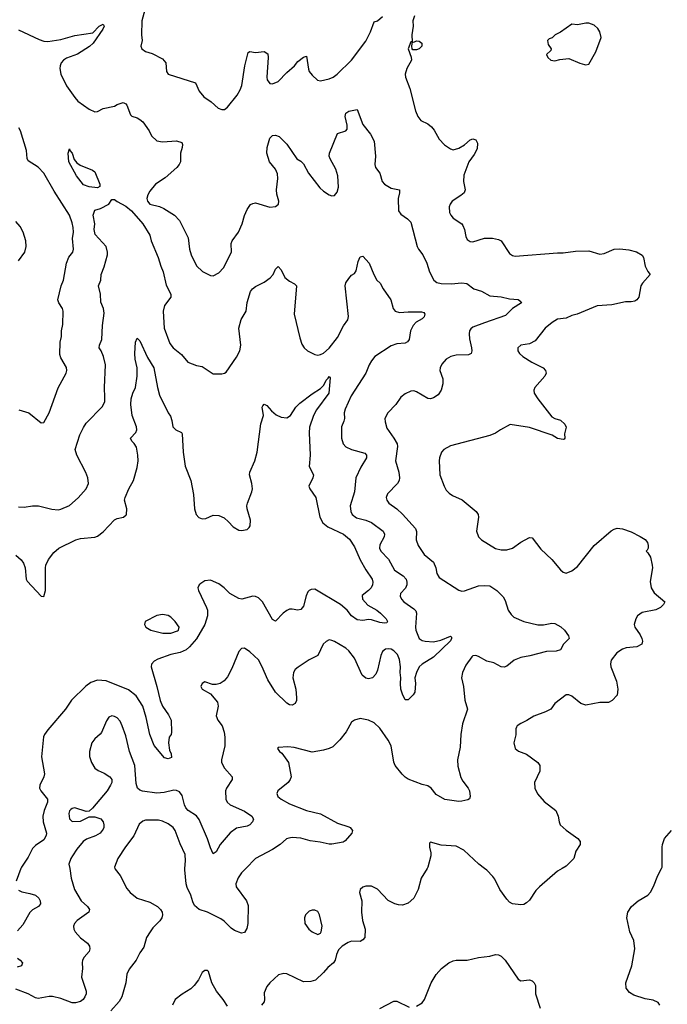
# Model space of a CAD drawing. Header units: inches. Extents: x 2134017 to 2292458, y 756222 to 916513.
# Tile 262 of 387: x 2212918 to 2217507, y 879037 to 886017. Entities that reach past the tile are written whole.
import ezdxf

# ---------------------------------------------------------------- set-up
doc = ezdxf.new("R2010")
doc.units = ezdxf.units.IN
doc.header["$MEASUREMENT"] = 0
doc.layers.add('C2817', color=7, linetype='Continuous')
doc.layers.add('C2818', color=7, linetype='Continuous')

msp = doc.modelspace()

# ---------------------------------------------------------------- linework, layer by layer
at = {"layer": 'C2817', "color": 5}
for points, elevation in [([(2213272.3, 880000), (2213284, 879930), (2213307.2, 879850), (2213352.7, 879770), (2213398.4, 879730), (2213412.4, 879710), (2213408, 879690), (2213325.3, 879630), (2213307.2, 879610), (2213299.5, 879590), (2213301.1, 879570), (2213310.3, 879550), (2213347.9, 879507.9), (2213397.6, 879470), (2213411.7, 879450), (2213416, 879430), (2213410.3, 879410), (2213374.6, 879370), (2213363.1, 879350), (2213360.3, 879330), (2213363.7, 879290), (2213356, 879230), (2213388.7, 879130), (2213388.7, 879110), (2213380.3, 879090), (2213369, 879071), (2213350, 879056.9), (2213313.5, 879046.5), (2213290, 879047.3), (2213210, 879077.2), (2213150, 879092.1), (2213127.2, 879092.8), (2213050, 879077.3), (2213030, 879081.7), (2212978.4, 879110), (2212890, 879145.1)], 340), ([(2212926.6, 880000), (2212894, 879910)], 320), ([(2213592.5, 880000), (2213593.7, 879993.7), (2213630, 879950.7), (2213678.5, 879858.6), (2213700.5, 879830), (2213750.5, 879790), (2213839.8, 879759.8), (2213894, 879730), (2213915.5, 879710), (2213927.3, 879690), (2213930.4, 879670), (2213925.5, 879650), (2213911.5, 879628.5), (2213862.3, 879577.7), (2213842, 879550), (2213817.3, 879510), (2213798, 879442), (2213770, 879402), (2213743, 879350), (2213693.5, 879286.5), (2213677, 879250), (2213670.3, 879190), (2213642, 879090), (2213623.2, 879056.8), (2213564.9, 878990)], 360), ([(2214519.7, 880000), (2214490, 879969.6), (2214466.6, 879933.4), (2214448.9, 879890), (2214451.8, 879870), (2214524.4, 879770), (2214536.4, 879736.4), (2214534.9, 879610), (2214526.5, 879573.5), (2214510, 879545.2), (2214490, 879540.7), (2214439.8, 879559.8), (2214415.6, 879575.6), (2214366.1, 879626.1), (2214342.5, 879642.5), (2214250, 879689.8), (2214189.8, 879709.8), (2214158, 879738), (2214144.2, 879764.2), (2214130.8, 879810), (2214104.9, 879864.9), (2214098.4, 879890), (2214088.7, 879990), (2214089.3, 880000)], 360), ([(2215804.7, 880000), (2215762.8, 879930), (2215740.7, 879850), (2215710, 879788.7), (2215670, 879753.2), (2215630, 879739.5), (2215601.2, 879741.2), (2215575.3, 879750), (2215530, 879773.2), (2215454.2, 879854.1), (2215410, 879874.5), (2215370, 879874.5), (2215350, 879866), (2215330.8, 879850), (2215324.9, 879830), (2215342, 879770), (2215339.3, 879690), (2215348.4, 879630), (2215365.5, 879570), (2215364.9, 879510), (2215350, 879492.7), (2215330, 879482), (2215270, 879483.7), (2215245.1, 879474.9), (2215202.8, 879450), (2215176.3, 879423.7), (2215162.8, 879390), (2215154, 879350), (2215141, 879330), (2215101.3, 879298.7), (2215070, 879261.2), (2215013.2, 879206.8), (2214982, 879198), (2214930, 879197.2), (2214810, 879252.3), (2214790, 879256), (2214753.2, 879246.8), (2214690.8, 879190), (2214670, 879164), (2214650, 879118), (2214653.7, 879070), (2214650, 879055.3), (2214632.2, 879030)], 380), ([(2216763.2, 880000), (2216730, 879980.7), (2216600.5, 879870), (2216575.6, 879844.4), (2216530, 879776), (2216510, 879756), (2216490, 879743.7), (2216470, 879740.9), (2216410, 879749.6), (2216390, 879760.7), (2216370, 879781.6), (2216321, 879850), (2216284.2, 879924.2), (2216270, 879943.7), (2216228.2, 879988.2), (2216212.6, 880000)], 380), ([(2217454, 879030), (2217442, 879050), (2217407.2, 879067.2), (2217350, 879076.3), (2217270, 879101.3), (2217240.3, 879120.3), (2217215.6, 879150), (2217213, 879190), (2217256.8, 879310), (2217276.8, 879430), (2217271.1, 879490), (2217241.3, 879550), (2217220.7, 879650), (2217226.6, 879690), (2217252.3, 879730), (2217300.9, 879770), (2217368.7, 879811.3), (2217387.6, 879832.4), (2217410, 879873), (2217440.3, 879950), (2217465.7, 880000)], 380), ([(2212910, 879846.9), (2212933.1, 879833.1), (2212990, 879822.7), (2213029.4, 879809.4), (2213054.3, 879790), (2213063.6, 879770), (2213064.6, 879750), (2213052.2, 879730), (2213010, 879706.6), (2212990, 879687.1), (2212940, 879600), (2212903.5, 879556.4)], 320), ([(2215730, 879023.7), (2215770, 879048.2), (2215787.3, 879070), (2215833, 879190), (2215870, 879248), (2215907.3, 879290), (2215959.3, 879330), (2215990, 879344.9), (2216010, 879348.7), (2216090, 879348.9), (2216170, 879367.4), (2216250, 879378.7), (2216290, 879390.3), (2216310, 879388.5), (2216330, 879378.4), (2216359.3, 879350), (2216450, 879214), (2216470, 879202), (2216530, 879210.6), (2216550, 879204), (2216564, 879190), (2216573, 879170), (2216572.2, 879110), (2216605.5, 879010)], 380), ([(2212902.7, 879362.7), (2212922.6, 879350), (2212937.6, 879330), (2212936.5, 879323.5), (2212930.6, 879310), (2212900, 879300)], 320), ([(2214390, 879023.7), (2214360.7, 879070), (2214313.6, 879130), (2214279.5, 879190), (2214255.3, 879270), (2214250, 879275.3), (2214230, 879275.3), (2214210, 879262), (2214184, 879210), (2214154, 879170), (2214130, 879147.3), (2214070.4, 879109.6), (2214018.8, 879070), (2214000.7, 879030)], 380), ([(2215470, 879006.7), (2215570, 879058.8), (2215590, 879058.8), (2215677.6, 879017.6)], 380)]:
    msp.add_lwpolyline(points, dxfattribs=dict(at, elevation=elevation))
at = {"layer": 'C2817', "color": 5, "elevation": 380}
msp.add_lwpolyline([(2215010, 879705.2), (2214990, 879705.2), (2214970, 879696), (2214944, 879670), (2214936.3, 879650), (2214939.1, 879610), (2214967.3, 879570), (2214990, 879550.8), (2215030, 879531.3), (2215050, 879542), (2215055.3, 879550), (2215061.2, 879590), (2215042.7, 879670), (2215030, 879694)], close=True, dxfattribs=at)
at = {"layer": 'C2818', "color": 5}
for points, elevation in [([(2213816.2, 886130), (2213784.1, 886010), (2213782, 885910), (2213786.8, 885870), (2213777.3, 885830), (2213784, 885810), (2213810, 885790.5), (2213857.5, 885777.5), (2213930, 885740.5), (2213954.4, 885710), (2213959.1, 885650), (2213971, 885630), (2214164.7, 885570), (2214190.8, 885510), (2214224, 885470), (2214274.2, 885434.2), (2214324.7, 885390), (2214350, 885381), (2214370, 885381), (2214390, 885396), (2214458.2, 885481.8), (2214480, 885520), (2214491.6, 885550), (2214512.4, 885690), (2214536, 885784), (2214550, 885790.7), (2214590, 885784.9), (2214650, 885790.3), (2214675.3, 885775.3), (2214678.7, 885750), (2214668.9, 885610), (2214672, 885590), (2214690, 885565.7), (2214710, 885561.5), (2214750, 885578.3), (2214810, 885643.1), (2214865.6, 885690), (2214890, 885719.5), (2214930, 885750.8), (2214950, 885758), (2214965.4, 885665.4), (2214970.4, 885650), (2214990, 885623), (2215029, 885589), (2215050, 885583.1), (2215110, 885596.5), (2215138.7, 885610), (2215166.6, 885630), (2215270, 885730.4), (2215370, 885864.4), (2215404, 885930), (2215430, 886001), (2215454, 886010), (2215490, 886038.8)], 380), ([(2215716.2, 886043.8), (2215704.6, 886010), (2215706.5, 885970), (2215696, 885910), (2215699.8, 885860.2), (2215690, 885859), (2215672, 885810), (2215692.3, 885752.3), (2215693.4, 885730), (2215660.9, 885670), (2215648.7, 885630), (2215651.8, 885610), (2215683.1, 885530), (2215723.7, 885370), (2215738.4, 885330), (2215761.1, 885301.1), (2215810, 885277.6), (2215837.1, 885257.1), (2215854.7, 885234.7), (2215890.4, 885170), (2215929.2, 885129.2), (2215970, 885100.4), (2215990, 885095.3), (2216030, 885107.3), (2216069.7, 885130), (2216110, 885165.8), (2216130, 885171.7), (2216150, 885166), (2216162.2, 885142.2), (2216159.3, 885100.7), (2216137.9, 885062.1), (2216100.3, 885010), (2216066.3, 884913.7), (2216062.6, 884870), (2216074, 884810), (2216068.2, 884790), (2216044.9, 884770), (2215982, 884730), (2215968.2, 884710), (2215962.4, 884690), (2215963.8, 884650), (2215973.4, 884630), (2215990.8, 884610), (2216050.4, 884570.4), (2216058, 884558), (2216070.5, 884530), (2216078.8, 884478.8), (2216090, 884458.8), (2216110, 884445.5), (2216130, 884443.1), (2216212.1, 884467.9), (2216267.8, 884467.8), (2216310, 884459.5), (2216330, 884448.2), (2216390, 884359.5), (2216410, 884344.2), (2216430, 884340.2), (2216730, 884364.7), (2216770, 884363.9), (2216855.9, 884375.9), (2216950, 884377.6), (2217030, 884355.2), (2217059.5, 884360.5), (2217130.4, 884390.4), (2217170, 884393.4), (2217235.5, 884384.5), (2217290, 884370.4), (2217328.6, 884348.6), (2217339.3, 884330), (2217350.6, 884270), (2217370, 884231), (2217386.8, 884210), (2217330.4, 884150), (2217318.7, 884130), (2217304.6, 884050), (2217290.2, 884029.8), (2217277.6, 884022.4), (2217250, 884015.6), (2217210, 884016.4), (2217114.3, 883994.3), (2217010, 883988.6), (2216868.4, 883930), (2216830, 883920.2), (2216790, 883899.9), (2216730, 883893.4), (2216691.4, 883870), (2216640.7, 883830), (2216570, 883740.7), (2216530, 883718), (2216470, 883709), (2216446.8, 883690), (2216447.3, 883670), (2216460.7, 883650), (2216484, 883630), (2216547.3, 883590), (2216626.8, 883550), (2216644.9, 883530), (2216648, 883510), (2216639.3, 883490), (2216568.5, 883410), (2216561.1, 883390), (2216563.1, 883370), (2216588.9, 883330), (2216690, 883202), (2216710, 883190.6), (2216750, 883178.8), (2216780.7, 883150), (2216790.7, 883129.3), (2216779.8, 883080.2), (2216781, 883050), (2216775.9, 883044.1), (2216770, 883041.2), (2216730, 883047), (2216692.1, 883072.1), (2216530, 883124.7), (2216393.7, 883146.3), (2216324.7, 883110), (2216290, 883086), (2216250.4, 883069.6), (2215970, 882996), (2215924, 882970), (2215907.3, 882950), (2215893.4, 882910), (2215890.7, 882890), (2215896, 882790), (2215926, 882710), (2215941.1, 882681.1), (2215960.9, 882660.9), (2215984.2, 882644.2), (2216053, 882613), (2216153, 882530), (2216166, 882510), (2216168.5, 882490), (2216155.5, 882390), (2216170.4, 882350.4), (2216191, 882330), (2216290, 882268.5), (2216330, 882259.5), (2216370, 882258), (2216410, 882270.3), (2216470, 882311.8), (2216530, 882344.9), (2216550, 882343), (2216610, 882263), (2216688.5, 882190), (2216750, 882117.1), (2216770, 882099.3), (2216790, 882092.2), (2216830, 882109.1), (2216870, 882140.8), (2216989.9, 882290.1), (2217110, 882392.4), (2217130, 882404.7), (2217151.3, 882411.3), (2217190, 882407.7), (2217250, 882385.2), (2217313.9, 882353.9), (2217351, 882331), (2217367.9, 882310), (2217372.2, 882290), (2217370.4, 882269.6), (2217364.9, 882255.1), (2217358, 882250), (2217370, 882238), (2217386.9, 882206.9), (2217400.4, 882150), (2217401.6, 882130), (2217385.8, 882034.1), (2217392.4, 881990), (2217414.4, 881954.4), (2217490.6, 881890), (2217480.7, 881870), (2217459.1, 881850), (2217425.9, 881834.1), (2217330, 881814), (2217294.9, 881790), (2217283.8, 881770), (2217273, 881730), (2217278, 881710), (2217315.3, 881655.2), (2217326, 881630), (2217330.6, 881610), (2217326.8, 881590), (2217290.3, 881569.8), (2217216.5, 881563.5), (2217190, 881555.1), (2217150, 881527.3), (2217110, 881477.2), (2217104.4, 881450), (2217106.4, 881430), (2217146.8, 881326.8), (2217157.1, 881270), (2217152.4, 881227.6), (2217117.3, 881190), (2217090, 881175.6), (2217030, 881175.8), (2216930, 881156.9), (2216894.5, 881170), (2216830, 881220.5), (2216810, 881229.6), (2216790, 881231.5), (2216710.3, 881169.7), (2216681.6, 881130), (2216643, 881110), (2216560.6, 881079.4), (2216511.9, 881048.1), (2216470, 881028), (2216443.8, 881010), (2216439.2, 881000.8), (2216434.4, 880990), (2216434, 880946), (2216420.5, 880890), (2216428.2, 880850), (2216451.8, 880831.8), (2216510, 880810.3), (2216590, 880750.4), (2216603.8, 880730), (2216603.8, 880690), (2216567.2, 880610), (2216568.7, 880570), (2216587.9, 880527.9), (2216634.7, 880474.7), (2216718, 880410), (2216734.9, 880370), (2216740.5, 880330), (2216748.4, 880308.4), (2216790.4, 880270.4), (2216872.3, 880212.3), (2216890.8, 880190), (2216890.6, 880170), (2216858, 880122), (2216844.4, 880070), (2216790, 880015.6), (2216763.2, 880000)], 380), ([(2212910, 885945.7), (2213055.6, 885875.6), (2213090, 885864.9), (2213118, 885862), (2213210, 885876.9), (2213310, 885906), (2213436.5, 885923.5), (2213480.9, 885970), (2213510, 885986), (2213515.8, 885970), (2213507.7, 885950), (2213437.8, 885850), (2213413.2, 885826.8), (2213328.5, 885771.5), (2213250, 885743.2), (2213227.6, 885730), (2213211.8, 885710), (2213204.4, 885690), (2213202, 885670), (2213210.2, 885630), (2213250, 885547), (2213310, 885464.2), (2213330, 885440.3), (2213410, 885382.4), (2213450, 885364), (2213470, 885365.5), (2213510, 885386.7), (2213590, 885403), (2213610, 885416.3), (2213650.5, 885430.5), (2213670, 885421), (2213677.3, 885410), (2213703.4, 885343.4), (2213713.4, 885333.4), (2213750, 885322), (2213770, 885310.5), (2213790, 885293), (2213836.4, 885230), (2213852.5, 885192.5), (2213890, 885158.8), (2213930.4, 885150.4), (2214030, 885158), (2214066, 885146), (2214071.8, 885131.8), (2214070.3, 885110.3), (2214057.6, 885070), (2214057.4, 885010), (2214048.5, 884990), (2214032.2, 884970), (2213950, 884896.9), (2213881.3, 884850), (2213839.7, 884800.3), (2213825.4, 884774.6), (2213819, 884750), (2213823.2, 884730), (2213841.3, 884710), (2213910, 884692.4), (2213938.5, 884678.5), (2214015.3, 884630), (2214050, 884592.2), (2214112.2, 884470), (2214120.9, 884390), (2214133.1, 884350), (2214171.5, 884271.5), (2214212.8, 884232.8), (2214270, 884203.1), (2214290, 884201.6), (2214330, 884223), (2214362.9, 884257.1), (2214419.1, 884370), (2214417.7, 884430), (2214423, 884450), (2214467.8, 884510), (2214495.6, 884570), (2214511.6, 884628.4), (2214530, 884671.3), (2214553.8, 884706.2), (2214570, 884714.9), (2214590, 884718.4), (2214690, 884686.7), (2214730, 884693), (2214751, 884709), (2214754, 884730), (2214740.9, 884780.9), (2214738.4, 884810), (2214747.8, 884890), (2214744.1, 884924.1), (2214730, 884957), (2214687.6, 885010), (2214669.6, 885070), (2214672.3, 885110), (2214690, 885176), (2214710, 885196), (2214730, 885198.8), (2214756, 885190), (2214810, 885134.8), (2214882.8, 885030), (2214910, 885014), (2214930, 884994.8), (2214965.5, 884930), (2215044.4, 884824.4), (2215070, 884800.4), (2215110, 884774.4), (2215130, 884768), (2215150, 884770.6), (2215166.7, 884793.3), (2215176.4, 884830), (2215172.9, 884910), (2215158.2, 884958.2), (2215117.4, 885030), (2215111.3, 885050), (2215113.3, 885070), (2215169.7, 885210.3), (2215230, 885228.5), (2215238.6, 885241.4), (2215238.9, 885270), (2215224.7, 885330), (2215230, 885354.8), (2215250, 885367.7), (2215310, 885381), (2215350, 885274.8), (2215404.9, 885204.9), (2215430, 885156), (2215440.3, 885050), (2215433.8, 884990), (2215439.7, 884970), (2215470.4, 884930), (2215486.7, 884870), (2215503.6, 884850), (2215550, 884823.6), (2215610.4, 884810.4), (2215610.5, 884790.5), (2215600.3, 884750), (2215602.3, 884662.3), (2215618.3, 884638.3), (2215665.1, 884605.1), (2215690, 884581), (2215733.8, 884410), (2215743.6, 884390), (2215775.6, 884350), (2215802, 884290), (2215821.1, 884230), (2215852, 884170), (2215873.1, 884153.1), (2215905.8, 884145.8), (2215975.8, 884144.2), (2216050.3, 884150.3), (2216086.7, 884146.7), (2216136, 884110), (2216190, 884092.4), (2216250, 884060.3), (2216330, 884053.1), (2216390, 884037.1), (2216450, 884033), (2216470, 884018), (2216474.8, 884010), (2216410.3, 883969.7), (2216360.8, 883919.2), (2216211.7, 883868.3), (2216130, 883836.2), (2216114.9, 883825.1), (2216104.9, 883810), (2216102.6, 883790), (2216105.4, 883754.6), (2216119.7, 883690), (2216121.5, 883670), (2216116.4, 883650), (2216099.1, 883640.9), (2216010, 883638.4), (2215974, 883630), (2215940.4, 883610), (2215910, 883574), (2215898, 883550), (2215896, 883530), (2215916, 883470), (2215916.3, 883436.3), (2215905.8, 883390), (2215882.6, 883357.4), (2215850, 883336.3), (2215830, 883329.7), (2215810, 883332.6), (2215730, 883377.7), (2215710, 883384.7), (2215690, 883384.2), (2215650, 883363.6), (2215619.9, 883340.1), (2215583.1, 883290), (2215527.2, 883230), (2215506.4, 883190), (2215506.9, 883166.9), (2215520.3, 883120.2), (2215570.3, 883050), (2215591.8, 883010), (2215594.6, 882990), (2215580.3, 882890), (2215603.7, 882810), (2215608.4, 882770), (2215606, 882750), (2215595.5, 882730), (2215524.1, 882655.9), (2215514, 882630), (2215519.5, 882610), (2215532.7, 882590), (2215590, 882548.5), (2215630, 882512.2), (2215723.6, 882410), (2215729.2, 882389.2), (2215727.9, 882330), (2215741.5, 882290), (2215785, 882225), (2215850.3, 882170), (2215866.7, 882130), (2215873, 882090), (2215890, 882063), (2216030, 881972.7), (2216050, 881966.7), (2216070, 881968.8), (2216170, 882002.7), (2216210, 882006), (2216250, 882002.4), (2216299.1, 881970), (2216344.4, 881924.4), (2216358.6, 881898.6), (2216379.6, 881830), (2216399.6, 881799.6), (2216420.4, 881780.4), (2216490, 881750.3), (2216590, 881727.4), (2216630, 881727.6), (2216690, 881738.3), (2216710, 881735.8), (2216752.9, 881712.8), (2216779.1, 881690), (2216808, 881650), (2216812.7, 881630), (2216771, 881590), (2216750.4, 881549.6), (2216718.7, 881541.3), (2216650, 881536.9), (2216533.3, 881506.7), (2216470, 881496.3), (2216422.5, 881477.5), (2216370, 881434), (2216350, 881426), (2216330, 881428.7), (2216277.5, 881457.5), (2216228.9, 881468.9), (2216170, 881503), (2216150, 881509.6), (2216130, 881507.3), (2216121.1, 881498.9), (2216079.9, 881440.1), (2216054.9, 881390), (2216048.7, 881350), (2216062, 881290), (2216073.4, 881193.4), (2216090.3, 881130), (2216056, 881024), (2216044.6, 880950), (2216039.3, 880860.7), (2216019.5, 880770), (2216023.8, 880723.8), (2216044.6, 880644.6), (2216058.3, 880618.3), (2216096.3, 880570), (2216104.9, 880550), (2216110.7, 880509.3), (2216105.5, 880494.5), (2216093.1, 880486.9), (2216050, 880475.7), (2216030, 880475.4), (2215930, 880488.5), (2215870, 880524.2), (2215833.3, 880570), (2215810, 880586), (2215770, 880594.7), (2215670, 880633.7), (2215650, 880646.9), (2215627.6, 880667.6), (2215578, 880730), (2215570, 880754), (2215549.8, 880869.8), (2215529.8, 880909.8), (2215470, 880994), (2215430, 881032.3), (2215390, 881052), (2215330, 881062), (2215291.3, 881050), (2215270, 881036), (2215231.2, 880968.8), (2215187.7, 880912.3), (2215137.1, 880862.9), (2215110.9, 880849.1), (2215070, 880837.4), (2214990, 880825.3), (2214862, 880858), (2214817.3, 880862.7), (2214750, 880858), (2214744.7, 880850), (2214758, 880830), (2214776.7, 880816.7), (2214822.4, 880750), (2214841.3, 880650), (2214834.4, 880630), (2214820.4, 880610), (2214748, 880550), (2214740.5, 880530), (2214747.7, 880510), (2214770.5, 880490), (2214830, 880457.7), (2214950.6, 880410), (2215050, 880387.9), (2215170, 880320.3), (2215250, 880295.8), (2215260.7, 880290), (2215275.5, 880270), (2215270.6, 880250), (2215225.5, 880194.5), (2215210, 880186.6), (2215130, 880172.8), (2215110, 880172.4), (2215047, 880187), (2214975.7, 880195.7), (2214910, 880215.6), (2214850, 880219.8), (2214824.3, 880215.7), (2214808, 880210), (2214763, 880170), (2214710, 880135.1), (2214588.2, 880070), (2214519.7, 880000)], 360), ([(2212912.2, 883252.2), (2212982.8, 883230), (2213070, 883158.8), (2213090, 883161), (2213126, 883230), (2213190, 883407.3), (2213246.3, 883510), (2213251.2, 883530), (2213250.8, 883550.8), (2213210, 883619.3), (2213202.8, 883642.8), (2213205.1, 883730), (2213214.5, 883770), (2213215.1, 883810), (2213223.6, 883856.4), (2213225.4, 883950), (2213221.7, 883970), (2213195.8, 884010), (2213188.6, 884030), (2213211.8, 884130), (2213227.6, 884170), (2213249.9, 884290.1), (2213267.5, 884332.5), (2213293.7, 884370), (2213299.1, 884390), (2213293.1, 884466.9), (2213299.6, 884510), (2213297.1, 884542.9), (2213290, 884577.2), (2213270, 884632), (2213161.8, 884801.8), (2213090, 884929.4), (2213050, 884972), (2212977.5, 885017.5), (2212971.8, 885031.8), (2212966, 885090), (2212923, 885230), (2212910.9, 885250.9)], 360), ([(2212910, 882563.6), (2212950, 882560.2), (2213010, 882570.4), (2213050.3, 882570.3), (2213146.1, 882546.1), (2213190, 882542.3), (2213210, 882546.3), (2213270, 882573.4), (2213331.8, 882628.2), (2213389.7, 882690), (2213405.1, 882730), (2213400.5, 882770), (2213386.7, 882806.7), (2213322.9, 882930), (2213312.3, 882970), (2213345.3, 883074.7), (2213370, 883126.8), (2213390, 883157.3), (2213506, 883274), (2213520.3, 883310), (2213522.6, 883337.4), (2213519.3, 883410), (2213527.3, 883570), (2213512.8, 883630), (2213495.1, 883670), (2213480.5, 883690), (2213483.1, 883710), (2213500.6, 883750), (2213504.5, 883850), (2213516, 883936), (2213511.6, 883970), (2213493.8, 884013.8), (2213490.8, 884070), (2213475.4, 884130), (2213492.8, 884170), (2213495.1, 884210), (2213515.8, 884264.2), (2213539.8, 884350), (2213541.1, 884370), (2213531.8, 884410), (2213454, 884494), (2213446.9, 884530), (2213449.8, 884570), (2213439.1, 884630), (2213450, 884666.8), (2213490, 884678.8), (2213548.7, 884710), (2213570, 884742), (2213590, 884742.8), (2213608.2, 884728.2), (2213670, 884695.8), (2213710, 884662.6), (2213790, 884568.7), (2213840.9, 884490), (2213850.2, 884450), (2213900.2, 884330), (2213918, 884270), (2213935.4, 884230), (2213955.5, 884135.5), (2213990.2, 884070), (2213990, 884049.4), (2213943.2, 883990), (2213934.2, 883950), (2213942.4, 883830), (2213981.8, 883721.8), (2214006.7, 883690), (2214064.2, 883644.2), (2214108.8, 883588.8), (2214170, 883566), (2214210, 883558.4), (2214290, 883505.3), (2214350, 883505.7), (2214370, 883510.4), (2214381.5, 883518.5), (2214454.8, 883625.2), (2214477.3, 883670), (2214485, 883710), (2214469.9, 883830.1), (2214487.6, 883892.4), (2214522, 883950), (2214528.9, 884011.1), (2214554, 884090), (2214568, 884110), (2214590, 884126.3), (2214650, 884157.1), (2214692.1, 884187.9), (2214713.3, 884210), (2214730, 884247.3), (2214750, 884268), (2214770, 884243), (2214796.5, 884190), (2214830, 884164.2), (2214864.8, 884144.8), (2214879.3, 884130), (2214863.5, 883930), (2214902.2, 883762.2), (2214916.9, 883716.9), (2214933, 883690), (2214957.3, 883670), (2215010, 883642.6), (2215030, 883638.9), (2215050, 883642.7), (2215070, 883652.7), (2215110, 883688), (2215170, 883763.6), (2215213.4, 883846.6), (2215243, 883890), (2215248.2, 883911.8), (2215223.5, 884130), (2215230, 884152.2), (2215250, 884182), (2215270, 884204.9), (2215290, 884218.4), (2215303.5, 884236.5), (2215317.6, 884302.4), (2215330, 884334.8), (2215350, 884341), (2215393.7, 884290), (2215427.4, 884210), (2215450, 884170.7), (2215472.7, 884150), (2215494, 884110), (2215548.9, 884030), (2215563.6, 883970), (2215578.4, 883950), (2215610, 883942.3), (2215670, 883946.5), (2215764.8, 883944.8), (2215781.4, 883941.4), (2215788.4, 883930), (2215783.1, 883910), (2215770, 883895.8), (2215727.8, 883872.2), (2215706.7, 883850), (2215688, 883810), (2215676.9, 883750), (2215666, 883734), (2215650, 883723), (2215590, 883719.8), (2215550, 883705.4), (2215435.8, 883630), (2215410, 883598.4), (2215393.4, 883570), (2215370.4, 883510), (2215267, 883350), (2215225, 883255), (2215218.5, 883230), (2215219.6, 883190), (2215215.6, 883170), (2215199.6, 883130), (2215199.1, 883050), (2215210.2, 883010.2), (2215228.6, 882988.6), (2215270.2, 882970.2), (2215363.8, 882943.8), (2215375.3, 882930), (2215374.7, 882910), (2215334.7, 882845.3), (2215299.7, 882770), (2215290, 882669), (2215259.7, 882570), (2215265.2, 882530), (2215273.8, 882510), (2215304.6, 882484.6), (2215370, 882468), (2215411.6, 882451.6), (2215492.6, 882390), (2215502.3, 882370), (2215501.7, 882350), (2215470, 882295.1), (2215467.8, 882270), (2215478, 882250), (2215531.7, 882191.7), (2215573.4, 882113.4), (2215634.4, 882074.4), (2215656.5, 882050), (2215662.6, 882030), (2215662.4, 882010), (2215652.6, 881987.4), (2215617, 881950), (2215613.7, 881930), (2215622.6, 881910), (2215639.5, 881890), (2215710, 881841.5), (2215725.3, 881825.3), (2215730.2, 881810), (2215722.4, 881710), (2215725.5, 881690), (2215748.9, 881630), (2215770, 881616.5), (2215790.2, 881610.2), (2215850, 881607.1), (2215901.9, 881618.1), (2215970, 881647.7), (2215978.6, 881638.6), (2215978.9, 881630), (2215970, 881614.5), (2215850, 881498.7), (2215770.9, 881449.1), (2215750, 881429.6), (2215730.2, 881390), (2215718.4, 881350), (2215722.4, 881310), (2215718, 881250), (2215706.8, 881230), (2215670, 881195.3), (2215650, 881195.3), (2215630, 881235.3), (2215619.7, 881270), (2215616.3, 881310), (2215619.5, 881350), (2215614.7, 881390), (2215617.6, 881430), (2215610, 881482), (2215596.4, 881516.4), (2215570, 881543), (2215550, 881554), (2215530, 881557.4), (2215510, 881554.7), (2215490, 881537), (2215478, 881510), (2215454.6, 881405.4), (2215442.3, 881377.7), (2215418.8, 881350), (2215390, 881343.6), (2215370, 881349.6), (2215345.6, 881370), (2215289.7, 881490), (2215250, 881543.6), (2215230, 881560.5), (2215150, 881607.6), (2215130, 881617), (2215110, 881619.5), (2215090, 881609.4), (2215068, 881590), (2215030.8, 881510), (2214970, 881477.6), (2214892.5, 881427.5), (2214870.2, 881409.8), (2214857.6, 881390), (2214854.6, 881350), (2214874.6, 881270), (2214880.4, 881210), (2214879.3, 881190), (2214870.6, 881170), (2214850, 881158.4), (2214830, 881160.5), (2214810, 881171.8), (2214730, 881249.7), (2214675.9, 881335.9), (2214634.9, 881434.9), (2214610, 881479.6), (2214550, 881536.2), (2214510, 881562), (2214490, 881558), (2214470, 881537.2), (2214422, 881418), (2214390, 881359), (2214366.8, 881330), (2214338, 881310), (2214310, 881303.7), (2214284.8, 881304.8), (2214230, 881322.7), (2214211, 881310), (2214202.8, 881290), (2214211, 881270), (2214270, 881237.3), (2214319.5, 881179.5), (2214324.4, 881150), (2214310, 881082), (2214322, 881050), (2214351.8, 881011.8), (2214366, 880966), (2214371.2, 880931.2), (2214371.2, 880870), (2214348.7, 880770), (2214348.5, 880750), (2214370.4, 880710), (2214423.8, 880650), (2214424.1, 880644.1), (2214424.4, 880630), (2214382.6, 880570), (2214376.5, 880550), (2214378.9, 880490), (2214388.8, 880470), (2214410, 880450.3), (2214510, 880405.3), (2214562.4, 880370), (2214574.4, 880350), (2214568.8, 880330), (2214550, 880309.7), (2214530, 880298.5), (2214455.5, 880284.5), (2214410, 880253.3), (2214339.5, 880170), (2214310, 880118), (2214290, 880102.7), (2214270, 880146), (2214249.9, 880210), (2214190, 880346), (2214170, 880372.1), (2214111.7, 880411.7), (2214095.5, 880430), (2214086, 880450), (2214070, 880517.6), (2214050, 880542.3), (2214030, 880552.1), (2214010, 880554.8), (2213942, 880538), (2213890, 880534.6), (2213788.2, 880548.2), (2213770, 880554.8), (2213752.6, 880570), (2213742.5, 880602.5), (2213734.5, 880730), (2213697.2, 880830), (2213670, 880939), (2213645.4, 881010), (2213630, 881043.7), (2213610, 881067.3), (2213590, 881077.6), (2213570, 881080.7), (2213550, 881072), (2213532.7, 881047.3), (2213496.9, 880963.1), (2213488.7, 880951.3), (2213450, 880919.3), (2213430.5, 880890), (2213413, 880830), (2213412.8, 880792.8), (2213428, 880750), (2213450.5, 880710), (2213473.8, 880693.8), (2213516.5, 880676.5), (2213557.1, 880650), (2213570.4, 880630), (2213570.5, 880610), (2213562.4, 880590), (2213538.7, 880550), (2213433.7, 880426.3), (2213410, 880406.6), (2213390, 880403.5), (2213310, 880428.9), (2213290, 880425.1), (2213281.5, 880418.5), (2213271.8, 880408.2), (2213265.6, 880390), (2213271, 880351), (2213290, 880333.8), (2213350, 880334.2), (2213410, 880365.7), (2213450, 880366.3), (2213492.3, 880352.3), (2213508.9, 880330), (2213514.7, 880310), (2213514.9, 880290), (2213510, 880278), (2213488.9, 880250), (2213454.4, 880230), (2213391.8, 880208.2), (2213368.2, 880190), (2213323, 880137), (2213291.5, 880090), (2213279.6, 880070), (2213267.2, 880030), (2213272.3, 880000)], 340), ([(2212910, 884307.7), (2212955.1, 884370), (2212963, 884410), (2212960.5, 884450), (2212941.6, 884510), (2212920.9, 884550), (2212890, 884586)], 380), ([(2212890, 882220.5), (2212928.7, 882188.7), (2212944.4, 882164.4), (2212957.1, 882130), (2212963.8, 882050), (2212970, 882036), (2213070, 881930.7), (2213090, 881927.3), (2213101.3, 881970), (2213100.5, 882130), (2213104.2, 882150), (2213123, 882190), (2213159.6, 882240.4), (2213194.5, 882270), (2213317, 882330), (2213350, 882338.5), (2213450, 882348.6), (2213470, 882356.6), (2213510, 882385.8), (2213590, 882470.3), (2213610, 882480.9), (2213654, 882490), (2213672.9, 882507.1), (2213674, 882510), (2213676.3, 882550), (2213661.3, 882610), (2213665.1, 882630), (2213691.2, 882690), (2213724.4, 882750), (2213750, 882842.8), (2213756.5, 882890), (2213756.2, 882930), (2213745.7, 882985.7), (2213730, 883013.3), (2213711.6, 883030), (2213703, 883050), (2213741.5, 883090), (2213748.9, 883110), (2213745.5, 883130), (2213715, 883210), (2213704.8, 883290), (2213708.2, 883330), (2213719.7, 883370), (2213738, 883410), (2213750.8, 883490), (2213750.7, 883550), (2213736.8, 883610), (2213733.7, 883650), (2213739.7, 883730), (2213750, 883758.8), (2213770, 883740.5), (2213823.2, 883623.2), (2213868.7, 883550), (2213895.2, 883410), (2213910, 883356), (2213970, 883230.8), (2213986.1, 883206.1), (2213996, 883176), (2214003.1, 883130), (2214024.9, 883110), (2214064.9, 883090), (2214070, 883081), (2214076, 882950), (2214091.7, 882851.7), (2214131.4, 882750), (2214150.3, 882649.7), (2214156.1, 882550), (2214169.1, 882510), (2214187.8, 882487.8), (2214210, 882477.7), (2214238.2, 882481.8), (2214290, 882505.3), (2214330, 882503.1), (2214366.1, 882486.1), (2214398, 882458), (2214430, 882420.5), (2214470, 882398.7), (2214490, 882395.3), (2214530, 882402.4), (2214544.2, 882415.8), (2214550.8, 882429.2), (2214553.1, 882470), (2214529.8, 882549.8), (2214528.8, 882570), (2214531.7, 882590), (2214564.2, 882670), (2214566.8, 882690), (2214563.2, 882730), (2214547.3, 882790), (2214548.2, 882810), (2214583.2, 882890), (2214599.9, 882950), (2214627.5, 883152.5), (2214646.3, 883210), (2214637.2, 883270), (2214640.9, 883279.1), (2214650, 883291), (2214670, 883280.7), (2214703.4, 883243.4), (2214736.1, 883216.1), (2214770, 883199.5), (2214810, 883194.4), (2214837, 883210), (2214875.4, 883270), (2214902.6, 883297.4), (2214990, 883364), (2215050, 883401.7), (2215073.2, 883426.8), (2215090, 883462), (2215104.9, 883475.1), (2215110, 883486.8), (2215117.6, 883477.6), (2215109.4, 883370), (2215020.6, 883250), (2214999.6, 883210), (2214972.4, 883127.6), (2214968.2, 883088.2), (2214976.2, 882930), (2214970.3, 882850.3), (2214999.1, 882790), (2214996.3, 882770), (2214967.3, 882710), (2214974, 882690), (2215015.8, 882630), (2215045.5, 882490), (2215066, 882450), (2215101, 882421), (2215213.1, 882370), (2215254.9, 882334.9), (2215290, 882279.3), (2215330, 882187.4), (2215370, 882116.4), (2215414.9, 882050), (2215421.3, 882030), (2215418.4, 882010), (2215408.2, 881990), (2215390.4, 881970), (2215345.7, 881934.3), (2215346.4, 881910), (2215385.6, 881865.6), (2215450, 881831.1), (2215476, 881810), (2215514.9, 881770), (2215525.5, 881750), (2215518.6, 881741.4), (2215502, 881738), (2215470, 881742.7), (2215410, 881763.5), (2215390, 881765.1), (2215350, 881757.3), (2215310, 881763.5), (2215270, 881789.8), (2215239.8, 881830), (2215190.8, 881870), (2215010, 881979.7), (2214982.7, 881977.3), (2214969.1, 881970.9), (2214959.9, 881960.1), (2214947.8, 881932.2), (2214930, 881859), (2214910, 881835.1), (2214890, 881832), (2214850, 881838.7), (2214830, 881836.9), (2214810, 881828.2), (2214784.9, 881810), (2214730, 881752.7), (2214710, 881765.2), (2214637.7, 881890), (2214610, 881918.3), (2214590, 881927.3), (2214570, 881929.8), (2214491.3, 881910), (2214470, 881914), (2214408.1, 881948.1), (2214366, 881990), (2214330, 882018.2), (2214270, 882043.1), (2214230, 882037.7), (2214200.7, 882019.3), (2214190.4, 882010), (2214180.5, 881990), (2214184.4, 881970), (2214242.3, 881850), (2214248.9, 881830), (2214248.9, 881790), (2214230.3, 881730), (2214170, 881628.7), (2214121, 881570), (2214098.8, 881550), (2214056, 881530), (2213990, 881516.4), (2213896, 881484), (2213871.1, 881468.9), (2213852.7, 881447.3), (2213850.3, 881429.7), (2213890.1, 881290.1), (2213912.8, 881190), (2213930.8, 881150.8), (2213972.7, 881090), (2213991.7, 881050), (2213994.4, 880965.6), (2213990.4, 880949.6), (2213977.3, 880930), (2213973.4, 880890), (2213978.8, 880838.8), (2213992.1, 880812.1), (2213993.7, 880786.3), (2213970, 880777), (2213944.4, 880784.4), (2213870, 880872.3), (2213839.3, 880950), (2213813.7, 881070), (2213791, 881151), (2213744.2, 881224.3), (2213690, 881266), (2213530, 881329.8), (2213470, 881333.8), (2213423, 881317), (2213386.9, 881293.1), (2213286.3, 881193.7), (2213242, 881130), (2213117.8, 880982.2), (2213094.6, 880950), (2213087.5, 880932.5), (2213073, 880790), (2213093.2, 880670), (2213089.3, 880650), (2213059.7, 880590), (2213058.6, 880570), (2213067.1, 880550), (2213114.9, 880490), (2213114.7, 880470), (2213091, 880410), (2213081.8, 880370), (2213085.6, 880330), (2213108.9, 880251.1), (2213106.8, 880233.2), (2213090, 880202.9), (2213030, 880163.6), (2213010, 880141.6), (2212979, 880081), (2212930.2, 880010), (2212926.6, 880000)], 320), ([(2214089.3, 880000), (2214092.9, 880052.9), (2214090, 880099), (2214054.5, 880174.5), (2214020.3, 880270), (2214006.6, 880290), (2213970, 880316.4), (2213930, 880335.1), (2213902, 880342), (2213810, 880343), (2213790, 880335.6), (2213765.4, 880314.6), (2213727.4, 880230), (2213667.3, 880152.7), (2213612.7, 880070), (2213590.7, 880010), (2213592.5, 880000)], 360), ([(2217465.7, 880000), (2217470.7, 880010), (2217469.7, 880150), (2217472.1, 880170), (2217488, 880212), (2217537.6, 880270)], 380), ([(2216212.6, 880000), (2216171.2, 880031.2), (2216065.2, 880130), (2216010, 880157), (2215905.6, 880165.6), (2215830, 880186), (2215822, 880178), (2215821, 880150), (2215831, 880110), (2215830.8, 880090), (2215810.7, 880010), (2215804.7, 880000)], 380)]:
    msp.add_lwpolyline(points, dxfattribs=dict(at, elevation=elevation))
for points, elevation in [([(2216950, 885992.3), (2216930, 885992.3), (2216870, 885979.3), (2216830, 885985.2), (2216750.9, 885929.1), (2216712, 885910), (2216690.9, 885889.1), (2216670, 885882), (2216658, 885870), (2216662, 885842), (2216684.7, 885810), (2216682, 885798), (2216652, 885770), (2216661, 885750), (2216682, 885730), (2216710, 885726), (2216744.7, 885735.3), (2216810, 885742.8), (2216888.3, 885708.3), (2216921.2, 885698.8), (2216930, 885696.3), (2216950, 885702.8), (2217000.9, 885790), (2217039.3, 885890), (2217029.2, 885930), (2217014.2, 885954.2), (2216990, 885977.2)], 420), ([(2215730, 885802.9), (2215703.7, 885803.7), (2215699, 885810), (2215697.2, 885830), (2215700.4, 885859.6), (2215710, 885858), (2215730, 885867.3), (2215750, 885864.9), (2215767.3, 885850), (2215767.7, 885830), (2215750, 885809.6)], 380), ([(2213470, 884824), (2213410, 884831.6), (2213370, 884847.2), (2213320.9, 884910), (2213266, 885010), (2213260.7, 885070), (2213270, 885102), (2213274, 885090), (2213290.3, 885070.3), (2213305.3, 885025.3), (2213322.3, 885002.3), (2213346.4, 884986.4), (2213434.8, 884950), (2213450, 884937.3), (2213486.8, 884850), (2213485.4, 884834.6)], 340), ([(2213930, 881800.5), (2213890, 881792.8), (2213808.4, 881750), (2213802.4, 881730), (2213813, 881710), (2213847.3, 881690), (2213932.9, 881667.1), (2213990, 881666.7), (2214036.2, 881683.8), (2214044, 881690), (2214049.2, 881710), (2214019.6, 881750), (2213990, 881780.5), (2213970, 881793.7)], 320)]:
    msp.add_lwpolyline(points, close=True, dxfattribs=dict(at, elevation=elevation))

doc.saveas('drawing.dxf')
